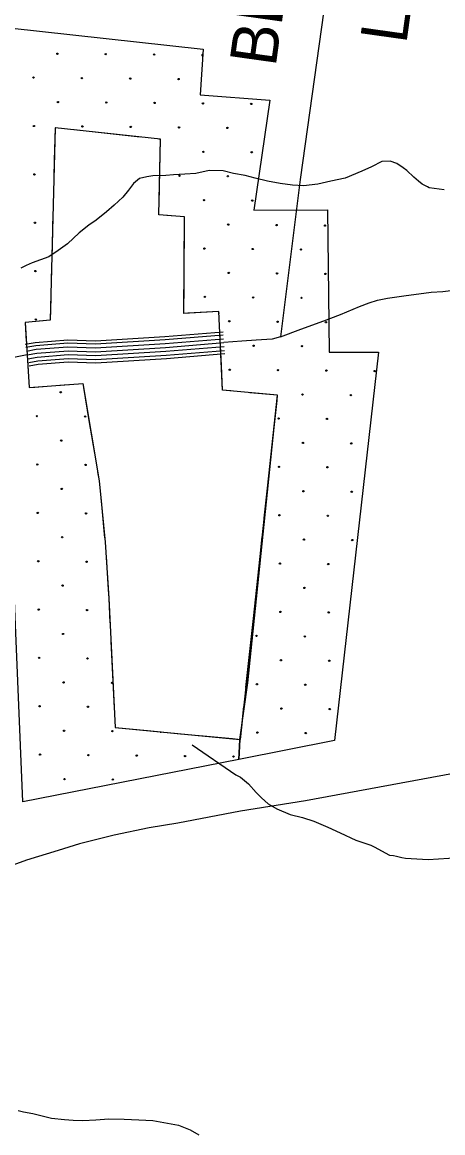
# Model space of a CAD drawing. Extents: x 1788175 to 1969470, y 584502 to 738744.
# Drawn here: x 1863804 to 1867150, y 674627 to 683458 of the extents above; entities that cross this region are included whole.
import ezdxf

# ---------------------------------------------------------------- set-up
doc = ezdxf.new("R2010")
doc.units = 0
for name, color, linetype in [('DESIGN - EROSION CONTROL - Devices', 7, 'Continuous'), ('DESIGN - ROW - Right-of-Way and Easement Labels', 7, 'Continuous'), ('DESIGN - SCRATCH - User 1', 7, 'Continuous'), ('DESIGN - TRANSPORTATION - Text', 7, 'Continuous'), ('SURVEY - CONTOURS - Index with Text', 7, 'Continuous'), ('SURVEY - CONTOURS - Intermediate with optional Text', 7, 'Continuous'), ('SURVEY - TRANSPORTATION - Roads', 7, 'Continuous'), ('SURVEY - VEGETATION - Features with Text', 7, 'Continuous')]:
    doc.layers.add(name, color=color, linetype=linetype)

msp = doc.modelspace()

# ---------------------------------------------------------------- linework, layer by layer
at = {"layer": 'DESIGN - EROSION CONTROL - Devices'}
for centre in [(1864084.6, 683207.9), (1864469.1, 683204.2), (1864853.7, 683200.4), (1863894.2, 683017.5), (1864278.7, 683013.8), (1864663.3, 683010), (1865047.8, 683006.3), (1864088.3, 682823.4), (1864472.9, 682819.6), (1864857.4, 682815.9), (1865242, 682812.2), (1865626.5, 682808.4), (1863897.9, 682632.9), (1864282.5, 682629.2), (1864667, 682625.5), (1865051.6, 682621.7), (1865436.1, 682618), (1865245.7, 682427.6), (1865630.3, 682423.9), (1863901.6, 682248.4), (1865055.3, 682237.2), (1865439.9, 682233.5), (1865249.5, 682043.1), (1865634, 682039.3), (1863905.4, 681863.8), (1865443.6, 681848.9), (1865828.1, 681845.2), (1866212.7, 681841.4), (1865253.2, 681658.5), (1865637.7, 681654.8), (1866022.3, 681651), (1863909.1, 681479.3), (1865447.3, 681464.4), (1865831.9, 681460.6), (1866216.4, 681456.9), (1865256.9, 681273.9), (1865641.5, 681270.2), (1866026, 681266.5), (1863912.8, 681094.7), (1865451.1, 681079.8), (1865835.6, 681076.1), (1866220.2, 681072.3), (1865645.2, 680885.7), (1866029.8, 680881.9), (1865454.8, 680695.2), (1865839.3, 680691.5), (1866223.9, 680687.8), (1866608.5, 680684), (1864110.7, 680516), (1866033.5, 680497.4), (1866418, 680493.6), (1863920.3, 680325.6), (1864304.9, 680321.9), (1865843.1, 680307), (1866227.6, 680303.2), (1864114.5, 680131.5), (1866037.2, 680112.8), (1866421.8, 680109.1), (1863924.1, 679941.1), (1864308.6, 679937.3), (1865846.8, 679922.4), (1866231.4, 679918.7), (1864118.2, 679746.9), (1866041, 679728.3), (1866425.5, 679724.5), (1863927.8, 679556.5), (1864312.3, 679552.8), (1865850.5, 679537.9), (1866235.1, 679534.1), (1864121.9, 679362.4), (1866044.7, 679343.7), (1866429.2, 679340), (1863931.5, 679172), (1864316.1, 679168.2), (1865854.3, 679153.3), (1866238.8, 679149.6), (1864125.7, 678977.8), (1866048.4, 678959.2), (1863935.3, 678787.4), (1864319.8, 678783.7), (1865858, 678768.8), (1866242.6, 678765), (1864129.4, 678593.3), (1865667.6, 678578.3), (1866052.2, 678574.6), (1863939, 678402.9), (1864323.5, 678399.1), (1865861.7, 678384.2), (1866246.3, 678380.5), (1864133.1, 678208.7), (1864517.7, 678205), (1865671.3, 678193.8), (1866055.9, 678190.1), (1863942.7, 678018.3), (1864327.3, 678014.6), (1865865.5, 677999.6), (1866250, 677995.9), (1864136.9, 677824.2), (1864521.4, 677820.4), (1865675.1, 677809.2), (1866059.6, 677805.5), (1863946.5, 677633.8), (1864331, 677630), (1864715.6, 677626.3), (1865100.1, 677622.6), (1865484.7, 677618.8), (1864140.6, 677439.6), (1864525.1, 677435.9)]:
    msp.add_circle(centre, 5.28, dxfattribs=at)
for centre, start, end in [((1865238.3, 683196.7), 71.95298, 281.31939), ((1864906, 677816.7), 185.79372, 343.26839)]:
    msp.add_arc(centre, 5.28, start, end, dxfattribs=at)
at = {"layer": 'DESIGN - SCRATCH - User 1'}
for points in [[(1863307.7, 681617.9), (1863315.7, 682638.1), (1863433.8, 683443.8), (1865242.3, 683242.8), (1865221, 682880.4), (1865774.9, 682837.7), (1865647.1, 681963.5), (1866231.7, 681967.1), (1866245.9, 680834.2), (1866638.7, 680834.2), (1866287.3, 677746.1), (1865527.3, 677596.5)], [(1865527.3, 677596.5), (1865536.1, 677755.3), (1865600, 678206), (1865835.9, 680491.9), (1865397, 680532), (1865369.1, 681157), (1865089.4, 681142.8), (1865096.3, 681910.9), (1864891.4, 681926.8), (1864905.2, 682527.4), (1864065.5, 682618.9), (1864026.3, 681088.3)], [(1864026.3, 681088.3), (1863827.1, 681070.7), (1863860.1, 680552.9), (1864285.7, 680584.8)], [(1864285.7, 680584.8), (1864416.4, 679811.2), (1864463.4, 679323.4), (1864493, 678877), (1864543.3, 677850.4), (1865536.1, 677755.3)], [(1865536.1, 677755.3), (1865527.2, 677596.5), (1863809.6, 677258.5), (1863712.2, 679626.8)]]:
    msp.add_lwpolyline(points, dxfattribs=at)
at = {"layer": 'DESIGN - TRANSPORTATION - Text'}
for points in [[(1867160.2, 682125.2), (1867042.5, 682140.4), (1867028.5, 682148.3), (1866984.5, 682170), (1866956.5, 682193.8), (1866918.4, 682225.5), (1866864.3, 682279.2), (1866834.3, 682301), (1866784.2, 682334.6), (1866732.3, 682352.3), (1866664.6, 682349.8), (1866583.1, 682309.3), (1866505.6, 682272.8), (1866372.4, 682217.9), (1866258.9, 682195.1), (1866155.4, 682170.4), (1866041.9, 682157.7), (1865954.2, 682163.1), (1865856.4, 682176.5), (1865754.7, 682193.8), (1865656.8, 682219.1), (1865579, 682240.6), (1865485.2, 682256), (1865401.4, 682277.4), (1865291.7, 682278.7), (1865186.2, 682256), (1865098.6, 682249.4), (1865008.9, 682244.8), (1864947.2, 682240.4), (1864843.6, 682235.7), (1864795.8, 682227.4), (1864738, 682215), (1864688.5, 682176.7), (1864650.9, 682122.4), (1864603.4, 682066.1), (1864536, 682003.6), (1864474.6, 681949.2), (1864391.3, 681884.7), (1864333.7, 681844.3), (1864256.4, 681783.8), (1864163.2, 681697.1), (1864089.8, 681642.7), (1864016.4, 681592.2), (1863883.1, 681545.3), (1863835.4, 681523), (1863793.7, 681502.7)], [(1865157.1, 677712), (1865502.5, 677474.1), (1865540.5, 677454.3), (1865604.6, 677402.7), (1865664.8, 677333.1), (1865708.9, 677289.4), (1865761, 677241.8), (1865829, 677204.2), (1865936.9, 677157), (1866032.7, 677133.6), (1866122.6, 677104.2), (1866236.5, 677057), (1866332.5, 677011.6), (1866458.4, 676954.4), (1866578.2, 676913.2), (1866604.5, 676900.6)], [(1866604.5, 676900.6), (1866726, 676835.8), (1866756.7, 676830.6), (1866782.4, 676825.5), (1866823.4, 676815.3), (1866854.2, 676810.1), (1867033.7, 676799.9), (1867279.8, 676815.3)], [(1863770.9, 674804.5), (1863814.8, 674794.8), (1863888.6, 674781.3), (1864038.3, 674744.3), (1864140, 674733), (1864209.8, 674727.4), (1864287.6, 674725.9), (1864389.2, 674730.6), (1864492.8, 674737.3), (1864614.4, 674734.1), (1864732, 674728.9), (1864843.6, 674725.7), (1865047.2, 674687), (1865139.1, 674651.6), (1865209.1, 674610.1)]]:
    msp.add_lwpolyline(points, dxfattribs=at)
at = {"layer": 'SURVEY - CONTOURS - Index with Text'}
msp.add_lwpolyline([(1867923.3, 677612.2), (1866057.8, 677265.8), (1865540.1, 677184.3), (1865042.4, 677089), (1864813.5, 677051.5), (1864536.8, 676993.6), (1864260.1, 676925.8), (1864089.1, 676872.6), (1863838.4, 676795), (1863587.8, 676705.3), (1863414.9, 676630.1), (1863091, 676464), (1862816.8, 676328.1), (1862542.9, 676144.3), (1862278.8, 675986.5), (1861635.8, 675528.3), (1861558.4, 675479.7), (1861480.8, 675445.2), (1861311.8, 675388.1), (1860987.7, 675265.9), (1860653.7, 675127.7), (1860146.9, 674910.2)], dxfattribs=at)
at = {"layer": 'SURVEY - CONTOURS - Intermediate with optional Text'}
for points in [[(1866636.3, 686640.4), (1866014.9, 682207.4), (1865858.8, 680955.6)], [(1865858.8, 680955.6), (1866021.6, 681017.4), (1866202.4, 681083.4), (1866335.4, 681134.9), (1866488.3, 681196.6), (1866563.7, 681225.5), (1866629.3, 681248.2), (1866710.9, 681265.1), (1866840.3, 681282.6), (1867057.3, 681311), (1867151, 681316.1), (1867258.5, 681331.3), (1867342, 681356.2), (1867540.4, 681448.4), (1867780.7, 681541.1), (1867887.2, 681570.1), (1868177.3, 681699.9), (1868252.9, 681730.4), (1868302.6, 681740.8), (1868448.1, 681743.7), (1868711.6, 681728.4)], [(1865858.8, 680955.6), (1865792.5, 680938.4), (1865666.1, 680929.1), (1865550.9, 680921.7), (1865409, 680910.3)], [(1863844.3, 680812.3), (1863536.2, 680753.2), (1862650.5, 680550.5)]]:
    msp.add_lwpolyline(points, dxfattribs=at)
at = {"layer": 'SURVEY - TRANSPORTATION - Roads'}
for points in [[(1863828.3, 680897.6), (1863908.4, 680912.6), (1864167.2, 680932.7), (1864387.3, 680925), (1864938.4, 680958.8), (1865401.9, 680996.7)], [(1863832.9, 680873.3), (1863911.6, 680888), (1864167.7, 680908), (1864387.6, 680900.2), (1864940.1, 680934.1), (1865403.9, 680972.1)], [(1863838.6, 680842.8), (1863915.7, 680857.3), (1864168.3, 680876.9), (1864388, 680869.2), (1864942.3, 680903.2), (1865406.5, 680941.2)], [(1863844.3, 680812.3), (1863919.8, 680826.5), (1864169, 680845.9), (1864388.5, 680838.2), (1864944.5, 680872.3), (1865409, 680910.3)], [(1863844.3, 680812.3), (1863919.8, 680826.5), (1864169, 680845.9), (1864388.5, 680838.2), (1864944.5, 680872.3), (1865409, 680910.3)], [(1863850, 680781.9), (1863923.8, 680795.7), (1864169.7, 680814.8), (1864388.9, 680807.1), (1864946.8, 680841.4), (1865411.5, 680879.4)], [(1863855.7, 680751.4), (1863927.9, 680764.9), (1864170.3, 680783.8), (1864389.3, 680776.1), (1864949, 680810.5), (1865414.1, 680848.5)], [(1863860.4, 680726.1), (1863931.3, 680739.4), (1864170.9, 680758.1), (1864389.6, 680750.4), (1864950.8, 680784.8), (1865416.2, 680822.9)]]:
    msp.add_lwpolyline(points, dxfattribs=at)
at = {"layer": 'SURVEY - VEGETATION - Features with Text'}
for points in [[(1865539.3, 677755), (1865835.9, 680491.9), (1865397, 680532), (1865369.1, 681157), (1865089.4, 681142.8), (1865096.3, 681910.9), (1864891.4, 681926.8), (1864905.2, 682527.4), (1864065.5, 682618.9), (1864026.3, 681088.3), (1863827.1, 681070.7), (1863860.1, 680552.9), (1864285.7, 680584.8), (1864416.4, 679811.2), (1864463.4, 679323.4), (1864493, 678877), (1864543.3, 677850.4), (1865539.3, 677755)], [(1864067.8, 682618.6), (1864065.5, 682618.9), (1864058.8, 682357.3)], [(1864479.4, 682573.8), (1864216.9, 682602.4)], [(1864741.8, 682545.2), (1864479.4, 682573.8)], [(1864899.5, 682277.8), (1864905.2, 682527.4), (1864890.9, 682528.9)], [(1864058.8, 682357.3), (1864052, 682093.4)], [(1864893.4, 682013.9), (1864899.5, 682277.8)], [(1864048.2, 681943.5), (1864041.4, 681679.6)], [(1865095.2, 681789.6), (1865096.3, 681910.9), (1864954.1, 681921.9)], [(1865092.9, 681525.6), (1865095.2, 681789.6)], [(1864041.4, 681679.6), (1864034.7, 681415.6)], [(1865120.5, 681144.4), (1865089.4, 681142.8), (1865091.5, 681375.6)], [(1864030.9, 681265.7), (1864026.3, 681088.3), (1863940.1, 681080.7)], [(1863940.1, 681080.7), (1863827.1, 681070.7), (1863836.7, 680920.5)], [(1865369.7, 681141.9), (1865369.1, 681157), (1865120.5, 681144.4)], [(1865388.2, 680728.3), (1865376.4, 680992)], [(1863846.2, 680770.8), (1863860.1, 680552.9), (1863905.6, 680556.3)], [(1865464.3, 680525.9), (1865397, 680532), (1865388.2, 680728.3)], [(1863905.6, 680556.3), (1864168.9, 680576)], [(1864291.2, 680552.5), (1864335.2, 680292.1)], [(1865831.5, 680451.2), (1865835.9, 680491.9), (1865613.7, 680512.2)], [(1865803, 680188.8), (1865831.5, 680451.2)], [(1864335.2, 680292.1), (1864379.1, 680031.8)], [(1865758.4, 679777.2), (1865786.9, 680039.6)], [(1864404.1, 679883.9), (1864416.4, 679811.2), (1864434.6, 679621.8)], [(1865730, 679514.7), (1865758.4, 679777.2)], [(1864434.6, 679621.8), (1864459.9, 679359)], [(1865685.4, 679103.1), (1865713.8, 679365.6)], [(1864470.9, 679209.5), (1864488.4, 678946)], [(1865657, 678840.7), (1865685.4, 679103.1)], [(1864488.4, 678946), (1864493, 678877), (1864502.5, 678682.4)], [(1865612.3, 678429.1), (1865640.8, 678691.5)], [(1864509.9, 678532.6), (1864522.8, 678268.9)], [(1865583.9, 678166.6), (1865612.3, 678429.1)], [(1864522.8, 678268.9), (1864535.7, 678005.2)], [(1865539.3, 677755), (1865567.7, 678017.5)], [(1864543.1, 677855.4), (1864543.3, 677850.4), (1864801.1, 677825.7)], [(1864801.1, 677825.7), (1865063.9, 677800.5)], [(1865213.2, 677786.2), (1865476, 677761.1)], [(1865476, 677761.1), (1865539.3, 677755)]]:
    msp.add_lwpolyline(points, dxfattribs=at)

# ---------------------------------------------------------------- texts
at = {"layer": 'DESIGN - ROW - Right-of-Way and Easement Labels'}
for s, p in [('BLAIR', (1865819.4, 683096.6)), ('LN.', (1866858.8, 683278.7))]:
    msp.add_text(s, height=370, rotation=82.02097, dxfattribs=at).set_placement(p)

doc.saveas('drawing.dxf')
